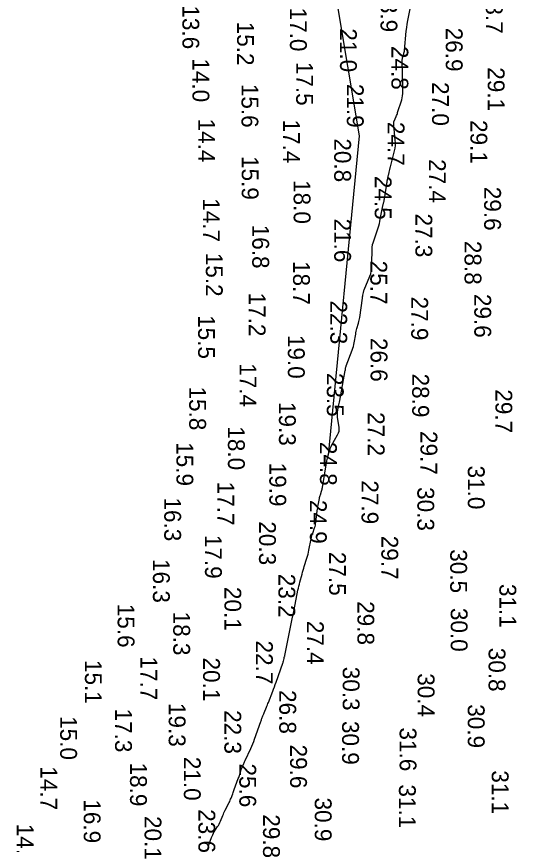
# Model space of a CAD drawing. Extents: x 1178573 to 1187098, y 693282 to 751751.
# Drawn here: x 1180234 to 1180605, y 712737 to 713352 of the extents above; entities that cross this region are included whole.
import ezdxf

# ---------------------------------------------------------------- set-up
doc = ezdxf.new("R2010")
doc.units = 0
for name, color, linetype in [('G-ANNO-PATT', 7, 'Continuous'), ('V-HYDS-MAJR', 7, 'Continuous'), ('V-HYDS-SOUN', 7, 'Continuous'), ('V-HYDS-SOUN-EXSS', 7, 'Continuous')]:
    doc.layers.add(name, color=color, linetype=linetype)

msp = doc.modelspace()

# ---------------------------------------------------------------- linework, layer by layer
at = {"layer": 'G-ANNO-PATT'}
for points in [[(1180393.78, 713826.16), (1180488.13, 713263.09), (1180465.19, 713026.18)], [(1180465.19, 713026.18), (1180466.16, 713029.67), (1180466.46, 713030.63), (1180466.82, 713031.57), (1180467.23, 713032.48), (1180467.69, 713033.37), (1180472.14, 713041.26), (1180472.78, 713042.63), (1180473.16, 713044.05), (1180473.3, 713045.51), (1180473.18, 713047.01), (1180472.06, 713054.07), (1180471.94, 713055.12), (1180471.91, 713056.17), (1180471.97, 713057.22), (1180472.12, 713058.27), (1180472.89, 713062.46), (1180473.08, 713063.51), (1180473.28, 713064.55), (1180473.47, 713065.6), (1180473.67, 713066.65), (1180477.83, 713089.01), (1180477.85, 713089.13), (1180477.87, 713089.26), (1180477.89, 713089.39), (1180477.91, 713089.52), (1180477.98, 713090.03), (1180477.99, 713090.16), (1180478.01, 713090.29), (1180478.04, 713090.42), (1180478.06, 713090.54), (1180478.28, 713091.64), (1180478.34, 713091.87), (1180478.4, 713092.09), (1180478.46, 713092.31), (1180478.54, 713092.53), (1180483, 713104.14), (1180483.48, 713105.48), (1180483.89, 713106.84), (1180484.22, 713108.23), (1180484.5, 713109.63), (1180485.56, 713115.98), (1180485.75, 713117.02), (1180485.97, 713118.07), (1180486.22, 713119.1), (1180486.49, 713120.14), (1180487.66, 713124.24), (1180487.93, 713125.27), (1180488.17, 713126.31), (1180488.37, 713127.36), (1180488.53, 713128.41), (1180490.49, 713142.69), (1180490.57, 713143.22), (1180490.65, 713143.75), (1180490.74, 713144.28), (1180490.84, 713144.8), (1180491.25, 713146.9), (1180491.36, 713147.42), (1180491.5, 713147.94), (1180491.67, 713148.44), (1180491.86, 713148.94), (1180496.01, 713158.96), (1180496.67, 713160.81), (1180497.15, 713162.7), (1180497.45, 713164.63), (1180497.57, 713166.6), (1180497.72, 713180.82), (1180497.72, 713180.94), (1180497.74, 713181.06), (1180497.76, 713181.18), (1180497.79, 713181.29), (1180497.93, 713181.78), (1180497.96, 713181.89), (1180497.99, 713181.99), (1180498.02, 713182.1), (1180498.04, 713182.2), (1180498.13, 713182.63), (1180498.15, 713182.74), (1180498.18, 713182.84), (1180498.21, 713182.95), (1180498.24, 713183.05), (1180502.16, 713194.87), (1180502.66, 713196.44), (1180503.1, 713198.03), (1180503.48, 713199.64), (1180503.81, 713201.25), (1180505.43, 713209.94), (1180505.53, 713210.47), (1180505.64, 713211), (1180505.76, 713211.52), (1180505.9, 713212.05), (1180506.44, 713214.15), (1180506.57, 713214.68), (1180506.68, 713215.2), (1180506.79, 713215.74), (1180506.88, 713216.27), (1180508.56, 713227.2), (1180508.69, 713228.02), (1180508.83, 713228.83), (1180508.98, 713229.64), (1180509.15, 713230.45), (1180509.96, 713234.31), (1180510.07, 713234.8), (1180510.18, 713235.29), (1180510.29, 713235.78), (1180510.41, 713236.27), (1180510.9, 713238.23), (1180511.02, 713238.72), (1180511.14, 713239.2), (1180511.26, 713239.69), (1180511.39, 713240.18), (1180514.36, 713252.05), (1180514.76, 713253.97), (1180515, 713255.9), (1180515.07, 713257.85), (1180514.98, 713259.8), (1180513.98, 713271.08), (1180513.96, 713271.33), (1180513.94, 713271.58), (1180513.92, 713271.83), (1180513.91, 713272.08), (1180513.86, 713273.07), (1180513.86, 713273.32), (1180513.89, 713273.56), (1180513.95, 713273.79), (1180514.04, 713274.02), (1180515.66, 713277.59), (1180515.96, 713278.26), (1180516.23, 713278.95), (1180516.48, 713279.64), (1180516.71, 713280.33), (1180519.7, 713289.89), (1180520.11, 713291.4), (1180520.39, 713292.93), (1180520.55, 713294.48), (1180520.59, 713296.05), (1180520.48, 713302.35), (1180520.45, 713303.92), (1180520.42, 713305.5), (1180520.38, 713307.08), (1180520.34, 713308.65), (1180520.06, 713318.29), (1180520.07, 713319), (1180520.13, 713319.7), (1180520.25, 713320.39), (1180520.42, 713321.07), (1180521.23, 713323.79), (1180521.41, 713324.48), (1180521.56, 713325.17), (1180521.68, 713325.86), (1180521.76, 713326.57), (1180523.12, 713340.89), (1180523.41, 713343.51), (1180523.76, 713346.12), (1180524.19, 713348.72), (1180524.68, 713351.3), (1180527.98, 713367.3)]]:
    msp.add_lwpolyline(points, dxfattribs=at)
at = {"layer": 'V-HYDS-MAJR'}
msp.add_lwpolyline([(1180376.3, 712736.16), (1180378.49, 712742.4), (1180378.9, 712743.48), (1180379.38, 712744.53), (1180379.91, 712745.55), (1180380.5, 712746.54), (1180383.01, 712750.49), (1180383.59, 712751.46), (1180384.13, 712752.46), (1180384.63, 712753.47), (1180385.08, 712754.51), (1180386.81, 712758.71), (1180387.25, 712759.75), (1180387.71, 712760.79), (1180388.19, 712761.82), (1180388.7, 712762.83), (1180391.55, 712768.49), (1180391.93, 712769.27), (1180392.29, 712770.06), (1180392.63, 712770.85), (1180392.94, 712771.66), (1180394.17, 712774.9), (1180394.48, 712775.72), (1180394.78, 712776.53), (1180395.08, 712777.34), (1180395.38, 712778.15), (1180398.36, 712786.22), (1180398.63, 712786.99), (1180398.9, 712787.76), (1180399.15, 712788.54), (1180399.39, 712789.32), (1180400.45, 712792.81), (1180400.64, 712793.41), (1180400.86, 712793.99), (1180401.1, 712794.57), (1180401.36, 712795.14), (1180402.47, 712797.4), (1180402.74, 712797.96), (1180403.01, 712798.53), (1180403.28, 712799.1), (1180403.54, 712799.66), (1180407.66, 712808.57), (1180408.42, 712810.25), (1180409.13, 712811.95), (1180409.8, 712813.67), (1180410.44, 712815.4), (1180415.07, 712828.61), (1180415.26, 712829.14), (1180415.45, 712829.66), (1180415.64, 712830.18), (1180415.83, 712830.7), (1180416.61, 712832.78), (1180416.81, 712833.3), (1180417.01, 712833.82), (1180417.22, 712834.33), (1180417.44, 712834.85), (1180419.27, 712839.13), (1180419.64, 712840.02), (1180420.01, 712840.91), (1180420.37, 712841.8), (1180420.72, 712842.7), (1180423.94, 712850.96), (1180424.59, 712852.63), (1180425.22, 712854.32), (1180425.84, 712856), (1180426.44, 712857.7), (1180431.44, 712871.89), (1180431.57, 712872.26), (1180431.68, 712872.64), (1180431.79, 712873.01), (1180431.88, 712873.39), (1180432.32, 712875.3), (1180432.37, 712875.49), (1180432.42, 712875.69), (1180432.47, 712875.88), (1180432.53, 712876.07), (1180432.77, 712876.82), (1180432.83, 712877.01), (1180432.88, 712877.2), (1180432.93, 712877.39), (1180432.97, 712877.59), (1180438.36, 712904.7), (1180438.38, 712904.82), (1180438.4, 712904.95), (1180438.42, 712905.07), (1180438.43, 712905.2), (1180438.49, 712905.71), (1180438.51, 712905.83), (1180438.53, 712905.96), (1180438.57, 712906.08), (1180438.61, 712906.2), (1180438.83, 712906.78), (1180438.88, 712906.92), (1180438.92, 712907.06), (1180438.96, 712907.2), (1180438.99, 712907.34), (1180442.68, 712925.88), (1180442.99, 712927.38), (1180443.33, 712928.88), (1180443.69, 712930.37), (1180444.07, 712931.85), (1180445.66, 712937.78), (1180446.06, 712939.26), (1180446.49, 712940.73), (1180446.93, 712942.2), (1180447.38, 712943.67), (1180449.31, 712949.72), (1180449.76, 712951.22), (1180450.17, 712952.73), (1180450.53, 712954.25), (1180450.85, 712955.79), (1180452.47, 712964.18), (1180452.69, 712965.21), (1180452.95, 712966.22), (1180453.24, 712967.22), (1180453.58, 712968.21), (1180454.99, 712972.16), (1180455.32, 712973.15), (1180455.59, 712974.16), (1180455.8, 712975.18), (1180455.95, 712976.21), (1180457.02, 712984.96), (1180457.16, 712986.02), (1180457.31, 712987.07), (1180457.49, 712988.13), (1180457.68, 712989.18), (1180458.62, 712994.1), (1180458.76, 712994.78), (1180458.92, 712995.46), (1180459.1, 712996.14), (1180459.3, 712996.81), (1180460.15, 712999.49), (1180460.35, 713000.16), (1180460.53, 713000.84), (1180460.68, 713001.52), (1180460.81, 713002.21), (1180464.2, 713021.84), (1180464.38, 713022.83), (1180464.59, 713023.82), (1180464.82, 713024.8), (1180465.08, 713025.78), (1180466.16, 713029.67), (1180466.46, 713030.63), (1180466.82, 713031.57), (1180467.23, 713032.48), (1180467.69, 713033.37), (1180472.14, 713041.26), (1180472.78, 713042.63), (1180473.16, 713044.05), (1180473.3, 713045.51), (1180473.18, 713047.01), (1180472.06, 713054.07), (1180471.94, 713055.12), (1180471.91, 713056.17), (1180471.97, 713057.22), (1180472.12, 713058.27), (1180472.89, 713062.46), (1180473.08, 713063.51), (1180473.28, 713064.55), (1180473.47, 713065.6), (1180473.67, 713066.65), (1180477.83, 713089.01), (1180477.85, 713089.13), (1180477.87, 713089.26), (1180477.89, 713089.39), (1180477.91, 713089.52), (1180477.98, 713090.03), (1180477.99, 713090.16), (1180478.01, 713090.29), (1180478.04, 713090.42), (1180478.06, 713090.54), (1180478.28, 713091.64), (1180478.34, 713091.87), (1180478.4, 713092.09), (1180478.46, 713092.31), (1180478.54, 713092.53), (1180483, 713104.14), (1180483.48, 713105.48), (1180483.89, 713106.84), (1180484.22, 713108.23), (1180484.5, 713109.63), (1180485.56, 713115.98), (1180485.75, 713117.02), (1180485.97, 713118.07), (1180486.22, 713119.1), (1180486.49, 713120.14), (1180487.66, 713124.24), (1180487.93, 713125.27), (1180488.17, 713126.31), (1180488.37, 713127.36), (1180488.53, 713128.41), (1180490.49, 713142.69), (1180490.57, 713143.22), (1180490.65, 713143.75), (1180490.74, 713144.28), (1180490.84, 713144.8), (1180491.25, 713146.9), (1180491.36, 713147.42), (1180491.5, 713147.94), (1180491.67, 713148.44), (1180491.86, 713148.94), (1180496.01, 713158.96), (1180496.67, 713160.81), (1180497.15, 713162.7), (1180497.45, 713164.63), (1180497.57, 713166.6), (1180497.72, 713180.82), (1180497.72, 713180.94), (1180497.74, 713181.06), (1180497.76, 713181.18), (1180497.79, 713181.29), (1180497.93, 713181.78), (1180497.96, 713181.89), (1180497.99, 713181.99), (1180498.02, 713182.1), (1180498.04, 713182.2), (1180498.13, 713182.63), (1180498.15, 713182.74), (1180498.18, 713182.84), (1180498.21, 713182.95), (1180498.24, 713183.05), (1180502.16, 713194.87), (1180502.66, 713196.44), (1180503.1, 713198.03), (1180503.48, 713199.64), (1180503.81, 713201.25), (1180505.43, 713209.94), (1180505.53, 713210.47), (1180505.64, 713211), (1180505.76, 713211.52), (1180505.9, 713212.05), (1180506.44, 713214.15), (1180506.57, 713214.68), (1180506.68, 713215.2), (1180506.79, 713215.74), (1180506.88, 713216.27), (1180508.56, 713227.2), (1180508.69, 713228.02), (1180508.83, 713228.83), (1180508.98, 713229.64), (1180509.15, 713230.45), (1180509.96, 713234.31), (1180510.07, 713234.8), (1180510.18, 713235.29), (1180510.29, 713235.78), (1180510.41, 713236.27), (1180510.9, 713238.23), (1180511.02, 713238.72), (1180511.14, 713239.2), (1180511.26, 713239.69), (1180511.39, 713240.18), (1180514.36, 713252.05), (1180514.76, 713253.97), (1180515, 713255.9), (1180515.07, 713257.85), (1180514.98, 713259.8), (1180513.98, 713271.08), (1180513.96, 713271.33), (1180513.94, 713271.58), (1180513.92, 713271.83), (1180513.91, 713272.08), (1180513.86, 713273.07), (1180513.86, 713273.32), (1180513.89, 713273.56), (1180513.95, 713273.79), (1180514.04, 713274.02), (1180515.66, 713277.59), (1180515.96, 713278.26), (1180516.23, 713278.95), (1180516.48, 713279.64), (1180516.71, 713280.33), (1180519.7, 713289.89), (1180520.11, 713291.4), (1180520.39, 713292.93), (1180520.55, 713294.48), (1180520.59, 713296.05), (1180520.48, 713302.35), (1180520.45, 713303.92), (1180520.42, 713305.5), (1180520.38, 713307.08), (1180520.34, 713308.65), (1180520.06, 713318.29), (1180520.07, 713319), (1180520.13, 713319.7), (1180520.25, 713320.39), (1180520.42, 713321.07), (1180521.23, 713323.79), (1180521.41, 713324.48), (1180521.56, 713325.17), (1180521.68, 713325.86), (1180521.76, 713326.57), (1180523.12, 713340.89), (1180523.41, 713343.51), (1180523.76, 713346.12), (1180524.19, 713348.72), (1180524.68, 713351.3), (1180527.98, 713367.3)], dxfattribs=at)

# ---------------------------------------------------------------- texts
at = {"layer": 'V-HYDS-SOUN'}
for s, p in [('23.9 ', (1180503.98, 713372.57)), ('28.7 ', (1180582.21, 713371.48)), ('13.6 ', (1180356.82, 713359.94)), ('17.0 ', (1180436.71, 713358.3)), ('15.2 ', (1180397.43, 713347.83)), ('21.0 ', (1180473.88, 713342.92)), ('26.9 ', (1180552.47, 713343.37)), ('24.8 ', (1180512.11, 713329.85)), ('14.0 ', (1180364.3, 713320.64)), ('17.5 ', (1180441.34, 713318.05)), ('29.1 ', (1180583.64, 713314.03)), ('15.6 ', (1180400.72, 713301.73)), ('21.9 ', (1180478.98, 713301.7)), ('27.0 ', (1180542.29, 713303.05)), ('14.4 ', (1180368.53, 713275.92)), ('17.4 ', (1180431.59, 713275.27)), ('29.1 ', (1180570.78, 713274.85)), ('24.7 ', (1180509.28, 713273.49)), ('20.8 ', (1180469.59, 713261.25)), ('15.9 ', (1180400.89, 713248.16)), ('27.4 ', (1180539.96, 713245.87)), ('24.5 ', (1180499.68, 713233.41)), ('18.0 ', (1180439.46, 713230.32)), ('29.6 ', (1180580.97, 713225.32)), ('14.7 ', (1180372.11, 713216.83)), ('21.6 ', (1180469.58, 713201.77)), ('27.3 ', (1180529.92, 713205.47)), ('16.8 ', (1180408.73, 713197.17)), ('28.8 ', (1180566.41, 713185.2)), ('15.2 ', (1180374.26, 713176.37)), ('18.7 ', (1180439.01, 713170.21)), ('25.7 ', (1180496.42, 713170.5)), ('17.2 ', (1180406.09, 713146.81)), ('29.6 ', (1180573.65, 713145.83)), ('22.3 ', (1180466.7, 713140.97)), ('27.9 ', (1180526.81, 713143.86)), ('15.5 ', (1180368.51, 713130.09)), ('19.0 ', (1180435.17, 713115.42)), ('26.6 ', (1180496.62, 713113.18)), ('17.4 ', (1180399.24, 713094.43)), ('23.5 ', (1180464.11, 713087.21)), ('28.9 ', (1180527.53, 713086.71)), ('15.8 ', (1180361.88, 713077.13)), ('29.7 ', (1180589.33, 713075.06)), ('19.3 ', (1180428.54, 713065.68)), ('27.2 ', (1180494.51, 713058.1)), ('18.0 ', (1180390.65, 713047.58)), ('29.7 ', (1180533.66, 713044.09)), ('15.9 ', (1180352.4, 713035.82)), ('24.8 ', (1180459.03, 713036.05)), ('19.9 ', (1180421.4, 713020.63)), ('31.0 ', (1180568.86, 713018.44)), ('17.7 ', (1180382.8, 713006.52)), ('27.9 ', (1180489.9, 713007.47)), ('30.3 ', (1180531.33, 713002.49)), ('16.3 ', (1180343.34, 712994.78)), ('24.9 ', (1180451.55, 712992.97)), ('20.3 ', (1180413.74, 712977.06)), ('17.9 ', (1180373.6, 712967.05)), ('29.7 ', (1180504.59, 712966.37)), ('30.5 ', (1180555.75, 712956.34)), ('16.3 ', (1180334.94, 712949.08)), ('27.5 ', (1180465.79, 712954.4)), ('23.2 ', (1180428.14, 712938.18)), ('31.1 ', (1180592.27, 712930.63)), ('20.1 ', (1180388.03, 712928.4)), ('29.8 ', (1180486.82, 712917.81)), ('15.6 ', (1180308.72, 712915.91)), ('30.0 ', (1180556.13, 712912.83)), ('18.3 ', (1180350.03, 712910.07)), ('27.4 ', (1180449.34, 712903.22)), ('22.7 ', (1180411.48, 712888.61)), ('30.8 ', (1180584.26, 712883.26)), ('17.7 ', (1180325.65, 712876.83)), ('20.1 ', (1180372.22, 712876.01)), ('15.1 ', (1180284.43, 712874.17)), ('30.3 ', (1180475.91, 712869.16)), ('30.4 ', (1180531.59, 712864.34)), ('26.8 ', (1180428.81, 712851.87)), ('17.3 ', (1180306.82, 712838.15)), ('19.3 ', (1180346.65, 712842.32)), ('30.9 ', (1180568.81, 712841.33)), ('15.0 ', (1180266.04, 712832.52)), ('22.3 ', (1180387.99, 712836.97)), ('30.9 ', (1180475.47, 712828.93)), ('31.6 ', (1180518.17, 712824.11)), ('29.6 ', (1180436.84, 712811.41)), ('21.0 ', (1180357.9, 712802.33)), ('14.7 ', (1180251.31, 712795.3)), ('25.6 ', (1180399.11, 712797.37)), ('31.1 ', (1180586.62, 712792.28)), ('31.1 ', (1180517.66, 712781.84)), ('16.9 ', (1180283.54, 712770.76)), ('30.9 ', (1180455.16, 712772.11)), ('20.1 ', (1180328.72, 712758.39)), ('29.8 ', (1180416.71, 712759.67)), ('14.8 ', (1180233.8, 712752.65))]:
    msp.add_text(s, height=12.5, rotation=270, dxfattribs=at).set_placement(p)
at = {"layer": 'V-HYDS-SOUN-EXSS'}
for s, p in [('18.9 ', (1180317.92, 712798.06)), ('23.6 ', (1180368.7, 712763.48))]:
    msp.add_text(s, height=12.5, rotation=270, dxfattribs=at).set_placement(p)

doc.saveas('drawing.dxf')
